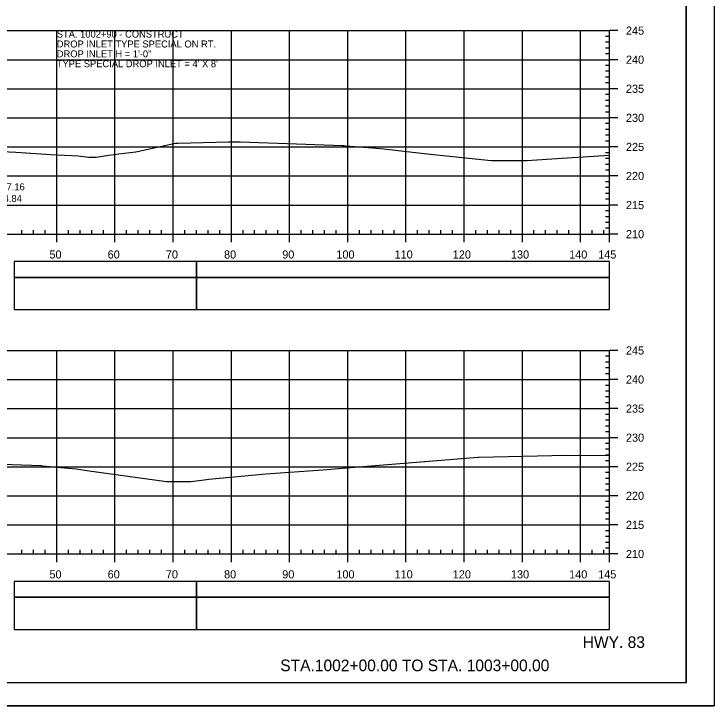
# Model space of a CAD drawing. Extents: x 1386544 to 1388153, y 379785 to 390999.
# Drawn here: x 1387420.6 to 1387540.9, y 379998.1 to 380117.1 of the extents above; entities that cross this region are included whole.
import ezdxf

# ---------------------------------------------------------------- set-up
doc = ezdxf.new("R2010")
doc.units = 0
for name, color, linetype in [('R_Axis', 7, 'Continuous'), ('R_Axis Annot', 7, 'Continuous'), ('R_Border', 7, 'Continuous'), ('R_Draft', 7, 'Continuous'), ('R_Exist Surface', 7, 'Continuous'), ('R_Grid', 7, 'Continuous'), ('R_No Plot', 7, 'Continuous'), ('R_Striping', 7, 'Continuous'), ('R_Water Annot', 7, 'Continuous')]:
    doc.layers.add(name, color=color, linetype=linetype)

msp = doc.modelspace()

# ---------------------------------------------------------------- linework, layer by layer
at = {"layer": 'R_Axis'}
for p, q in [((1387522.95, 380079.28), (1387522.95, 380114.28)), ((1387524.35, 380114.28), (1387522.95, 380114.28)), ((1387522.95, 380113.28), (1387522.25, 380113.28)), ((1387522.95, 380112.28), (1387522.25, 380112.28)), ((1387522.95, 380111.28), (1387522.25, 380111.28)), ((1387522.95, 380110.28), (1387522.25, 380110.28)), ((1387524.35, 380109.28), (1387522.95, 380109.28)), ((1387522.95, 380108.28), (1387522.25, 380108.28)), ((1387522.95, 380107.28), (1387522.25, 380107.28)), ((1387522.95, 380106.28), (1387522.25, 380106.28)), ((1387522.95, 380105.28), (1387522.25, 380105.28)), ((1387522.95, 380103.28), (1387522.25, 380103.28)), ((1387524.35, 380104.28), (1387522.95, 380104.28)), ((1387522.95, 380102.28), (1387522.25, 380102.28)), ((1387522.95, 380101.28), (1387522.25, 380101.28)), ((1387522.95, 380100.28), (1387522.25, 380100.28)), ((1387524.35, 380099.28), (1387522.95, 380099.28)), ((1387522.95, 380098.28), (1387522.25, 380098.28)), ((1387522.95, 380097.28), (1387522.25, 380097.28)), ((1387522.95, 380096.28), (1387522.25, 380096.28)), ((1387522.95, 380095.28), (1387522.25, 380095.28)), ((1387524.35, 380094.28), (1387522.95, 380094.28)), ((1387522.95, 380093.28), (1387522.25, 380093.28)), ((1387522.95, 380092.28), (1387522.25, 380092.28)), ((1387522.95, 380091.28), (1387522.25, 380091.28)), ((1387522.95, 380090.28), (1387522.25, 380090.28)), ((1387524.35, 380089.28), (1387522.95, 380089.28)), ((1387522.95, 380088.28), (1387522.25, 380088.28)), ((1387522.95, 380087.28), (1387522.25, 380087.28)), ((1387522.95, 380086.28), (1387522.25, 380086.28)), ((1387522.95, 380085.28), (1387522.25, 380085.28)), ((1387524.35, 380084.28), (1387522.95, 380084.28)), ((1387522.95, 380083.28), (1387522.25, 380083.28)), ((1387522.95, 380082.28), (1387522.25, 380082.28)), ((1387522.95, 380081.28), (1387522.25, 380081.28)), ((1387232.95, 380079.28), (1387522.95, 380079.28)), ((1387421.95, 380079.28), (1387421.95, 380079.98)), ((1387423.95, 380079.28), (1387423.95, 380079.98)), ((1387425.95, 380079.28), (1387425.95, 380079.98)), ((1387427.95, 380077.88), (1387427.95, 380079.28)), ((1387429.95, 380079.28), (1387429.95, 380079.98)), ((1387431.95, 380079.28), (1387431.95, 380079.98)), ((1387433.95, 380079.28), (1387433.95, 380079.98)), ((1387435.95, 380079.28), (1387435.95, 380079.98)), ((1387437.95, 380077.88), (1387437.95, 380079.28)), ((1387439.95, 380079.28), (1387439.95, 380079.98)), ((1387441.95, 380079.28), (1387441.95, 380079.98)), ((1387443.95, 380079.28), (1387443.95, 380079.98)), ((1387445.95, 380079.28), (1387445.95, 380079.98)), ((1387447.95, 380077.88), (1387447.95, 380079.28)), ((1387449.95, 380079.28), (1387449.95, 380079.98)), ((1387451.95, 380079.28), (1387451.95, 380079.98)), ((1387453.95, 380079.28), (1387453.95, 380079.98)), ((1387455.95, 380079.28), (1387455.95, 380079.98)), ((1387457.95, 380077.88), (1387457.95, 380079.28)), ((1387459.95, 380079.28), (1387459.95, 380079.98)), ((1387461.95, 380079.28), (1387461.95, 380079.98)), ((1387463.95, 380079.28), (1387463.95, 380079.98)), ((1387465.95, 380079.28), (1387465.95, 380079.98)), ((1387467.95, 380077.88), (1387467.95, 380079.28)), ((1387469.95, 380079.28), (1387469.95, 380079.98)), ((1387471.95, 380079.28), (1387471.95, 380079.98)), ((1387473.95, 380079.28), (1387473.95, 380079.98)), ((1387475.95, 380079.28), (1387475.95, 380079.98)), ((1387477.95, 380077.88), (1387477.95, 380079.28)), ((1387479.95, 380079.28), (1387479.95, 380079.98)), ((1387481.95, 380079.28), (1387481.95, 380079.98)), ((1387483.95, 380079.28), (1387483.95, 380079.98)), ((1387485.95, 380079.28), (1387485.95, 380079.98)), ((1387487.95, 380077.88), (1387487.95, 380079.28)), ((1387489.95, 380079.28), (1387489.95, 380079.98)), ((1387491.95, 380079.28), (1387491.95, 380079.98)), ((1387493.95, 380079.28), (1387493.95, 380079.98)), ((1387495.95, 380079.28), (1387495.95, 380079.98)), ((1387497.95, 380077.88), (1387497.95, 380079.28)), ((1387499.95, 380079.28), (1387499.95, 380079.98)), ((1387501.95, 380079.28), (1387501.95, 380079.98)), ((1387503.95, 380079.28), (1387503.95, 380079.98)), ((1387505.95, 380079.28), (1387505.95, 380079.98)), ((1387507.95, 380077.88), (1387507.95, 380079.28)), ((1387509.95, 380079.28), (1387509.95, 380079.98)), ((1387511.95, 380079.28), (1387511.95, 380079.98)), ((1387513.95, 380079.28), (1387513.95, 380079.98)), ((1387515.95, 380079.28), (1387515.95, 380079.98)), ((1387517.95, 380077.88), (1387517.95, 380079.28)), ((1387519.95, 380079.28), (1387519.95, 380079.98)), ((1387521.95, 380079.28), (1387521.95, 380079.98)), ((1387522.95, 380080.28), (1387522.25, 380080.28)), ((1387522.95, 380077.88), (1387522.95, 380079.28)), ((1387524.35, 380079.28), (1387522.95, 380079.28)), ((1387522.95, 380024.28), (1387522.95, 380059.28)), ((1387524.35, 380059.28), (1387522.95, 380059.28)), ((1387522.95, 380058.28), (1387522.25, 380058.28)), ((1387522.95, 380057.28), (1387522.25, 380057.28)), ((1387522.95, 380056.28), (1387522.25, 380056.28)), ((1387522.95, 380055.28), (1387522.25, 380055.28)), ((1387524.35, 380054.28), (1387522.95, 380054.28)), ((1387522.95, 380053.28), (1387522.25, 380053.28)), ((1387522.95, 380052.28), (1387522.25, 380052.28)), ((1387522.95, 380051.28), (1387522.25, 380051.28)), ((1387522.95, 380050.28), (1387522.25, 380050.28)), ((1387524.35, 380049.28), (1387522.95, 380049.28)), ((1387522.95, 380048.28), (1387522.25, 380048.28)), ((1387522.95, 380047.28), (1387522.25, 380047.28)), ((1387522.95, 380046.28), (1387522.25, 380046.28)), ((1387522.95, 380045.28), (1387522.25, 380045.28)), ((1387524.35, 380044.28), (1387522.95, 380044.28)), ((1387522.95, 380043.28), (1387522.25, 380043.28)), ((1387522.95, 380042.28), (1387522.25, 380042.28)), ((1387522.95, 380041.28), (1387522.25, 380041.28)), ((1387522.95, 380040.28), (1387522.25, 380040.28)), ((1387522.95, 380038.28), (1387522.25, 380038.28)), ((1387524.35, 380039.28), (1387522.95, 380039.28)), ((1387522.95, 380037.28), (1387522.25, 380037.28)), ((1387522.95, 380036.28), (1387522.25, 380036.28)), ((1387522.95, 380035.28), (1387522.25, 380035.28)), ((1387524.35, 380034.28), (1387522.95, 380034.28)), ((1387522.95, 380033.28), (1387522.25, 380033.28)), ((1387522.95, 380032.28), (1387522.25, 380032.28)), ((1387522.95, 380031.28), (1387522.25, 380031.28)), ((1387522.95, 380030.28), (1387522.25, 380030.28)), ((1387524.35, 380029.28), (1387522.95, 380029.28)), ((1387522.95, 380028.28), (1387522.25, 380028.28)), ((1387522.95, 380027.28), (1387522.25, 380027.28)), ((1387522.95, 380026.28), (1387522.25, 380026.28)), ((1387421.95, 380024.28), (1387421.95, 380024.98)), ((1387423.95, 380024.28), (1387423.95, 380024.98)), ((1387425.95, 380024.28), (1387425.95, 380024.98)), ((1387429.95, 380024.28), (1387429.95, 380024.98)), ((1387431.95, 380024.28), (1387431.95, 380024.98)), ((1387433.95, 380024.28), (1387433.95, 380024.98)), ((1387435.95, 380024.28), (1387435.95, 380024.98)), ((1387439.95, 380024.28), (1387439.95, 380024.98)), ((1387441.95, 380024.28), (1387441.95, 380024.98)), ((1387443.95, 380024.28), (1387443.95, 380024.98)), ((1387445.95, 380024.28), (1387445.95, 380024.98)), ((1387449.95, 380024.28), (1387449.95, 380024.98)), ((1387451.95, 380024.28), (1387451.95, 380024.98)), ((1387453.95, 380024.28), (1387453.95, 380024.98)), ((1387455.95, 380024.28), (1387455.95, 380024.98)), ((1387459.95, 380024.28), (1387459.95, 380024.98)), ((1387461.95, 380024.28), (1387461.95, 380024.98)), ((1387463.95, 380024.28), (1387463.95, 380024.98)), ((1387465.95, 380024.28), (1387465.95, 380024.98)), ((1387469.95, 380024.28), (1387469.95, 380024.98)), ((1387471.95, 380024.28), (1387471.95, 380024.98)), ((1387473.95, 380024.28), (1387473.95, 380024.98)), ((1387475.95, 380024.28), (1387475.95, 380024.98)), ((1387479.95, 380024.28), (1387479.95, 380024.98)), ((1387481.95, 380024.28), (1387481.95, 380024.98)), ((1387483.95, 380024.28), (1387483.95, 380024.98)), ((1387485.95, 380024.28), (1387485.95, 380024.98)), ((1387489.95, 380024.28), (1387489.95, 380024.98)), ((1387491.95, 380024.28), (1387491.95, 380024.98)), ((1387493.95, 380024.28), (1387493.95, 380024.98)), ((1387495.95, 380024.28), (1387495.95, 380024.98)), ((1387499.95, 380024.28), (1387499.95, 380024.98)), ((1387501.95, 380024.28), (1387501.95, 380024.98)), ((1387503.95, 380024.28), (1387503.95, 380024.98)), ((1387505.95, 380024.28), (1387505.95, 380024.98)), ((1387509.95, 380024.28), (1387509.95, 380024.98)), ((1387511.95, 380024.28), (1387511.95, 380024.98)), ((1387513.95, 380024.28), (1387513.95, 380024.98)), ((1387515.95, 380024.28), (1387515.95, 380024.98)), ((1387519.95, 380024.28), (1387519.95, 380024.98)), ((1387521.95, 380024.28), (1387521.95, 380024.98)), ((1387522.95, 380025.28), (1387522.25, 380025.28)), ((1387232.95, 380024.28), (1387522.95, 380024.28)), ((1387427.95, 380022.88), (1387427.95, 380024.28)), ((1387437.95, 380022.88), (1387437.95, 380024.28)), ((1387447.95, 380022.88), (1387447.95, 380024.28)), ((1387457.95, 380022.88), (1387457.95, 380024.28)), ((1387467.95, 380022.88), (1387467.95, 380024.28)), ((1387477.95, 380022.88), (1387477.95, 380024.28)), ((1387487.95, 380022.88), (1387487.95, 380024.28)), ((1387497.95, 380022.88), (1387497.95, 380024.28)), ((1387507.95, 380022.88), (1387507.95, 380024.28)), ((1387517.95, 380022.88), (1387517.95, 380024.28)), ((1387522.95, 380022.88), (1387522.95, 380024.28)), ((1387524.35, 380024.28), (1387522.95, 380024.28))]:
    msp.add_line(p, q, dxfattribs=at)
at = {"layer": 'R_Axis Annot'}
for points in [[(1387451.97, 380071.84), (1387522.95, 380071.84), (1387522.95, 380074.55), (1387451.97, 380074.55)], [(1387451.97, 380066.31), (1387522.95, 380066.31), (1387522.95, 380071.84), (1387451.97, 380071.84)], [(1387451.97, 380016.84), (1387522.95, 380016.84), (1387522.95, 380019.55), (1387451.97, 380019.55)], [(1387451.97, 380011.31), (1387522.95, 380011.31), (1387522.95, 380016.84), (1387451.97, 380016.84)]]:
    msp.add_lwpolyline(points, close=True, dxfattribs=at)
at = {"layer": 'R_Border'}
for q in [(1387536.13, 380207.58), (1387219.95, 380002.12)]:
    msp.add_line((1387536.13, 380002.12), q, dxfattribs=at)
at = {"layer": 'R_Exist Surface'}
for points in [[(1387416.09, 380093.61), (1387420.94, 380093.37), (1387426.95, 380093), (1387431.63, 380092.75), (1387433.46, 380092.54), (1387434.69, 380092.51), (1387436.89, 380092.86), (1387438.6, 380093.1), (1387441.54, 380093.45), (1387448.09, 380094.89), (1387448.36, 380094.9), (1387448.83, 380094.91), (1387457.44, 380095.14), (1387458.41, 380095.13), (1387459.44, 380095.13), (1387469.13, 380094.8), (1387477.04, 380094.52), (1387477.28, 380094.5), (1387477.62, 380094.45), (1387482.18, 380094.11), (1387484.15, 380093.95), (1387491.07, 380093.14), (1387502.58, 380091.96), (1387506.69, 380091.96), (1387508.75, 380091.96), (1387513.87, 380092.3), (1387522.95, 380092.87)], [(1387411.77, 380039.93), (1387425.26, 380039.49), (1387425.71, 380039.4), (1387426.09, 380039.36), (1387430.62, 380038.95), (1387431.26, 380038.9), (1387433.52, 380038.57), (1387441.42, 380037.51), (1387446.78, 380036.75), (1387448.69, 380036.75), (1387450.98, 380036.75), (1387453.29, 380037.04), (1387454.1, 380037.13), (1387463.9, 380038.04), (1387473.69, 380038.77), (1387477.76, 380039.09), (1387500.35, 380040.91), (1387500.49, 380040.91), (1387508.04, 380041.08), (1387515.52, 380041.26), (1387522.95, 380041.24)]]:
    msp.add_lwpolyline(points, dxfattribs=at)
at = {"layer": 'R_Grid'}
for p, q in [((1387232.95, 380114.28), (1387522.95, 380114.28)), ((1387427.95, 380079.28), (1387427.95, 380114.28)), ((1387437.95, 380079.28), (1387437.95, 380114.28)), ((1387447.95, 380079.28), (1387447.95, 380114.28)), ((1387457.95, 380079.28), (1387457.95, 380114.28)), ((1387467.95, 380079.28), (1387467.95, 380114.28)), ((1387477.95, 380079.28), (1387477.95, 380114.28)), ((1387487.95, 380079.28), (1387487.95, 380114.28)), ((1387497.95, 380079.28), (1387497.95, 380114.28)), ((1387507.95, 380079.28), (1387507.95, 380114.28)), ((1387517.95, 380079.28), (1387517.95, 380114.28)), ((1387522.95, 380079.28), (1387522.95, 380114.28)), ((1387232.95, 380109.28), (1387522.95, 380109.28)), ((1387232.95, 380104.28), (1387522.95, 380104.28)), ((1387232.95, 380099.28), (1387522.95, 380099.28)), ((1387232.95, 380094.28), (1387522.95, 380094.28)), ((1387232.95, 380089.28), (1387522.95, 380089.28)), ((1387232.95, 380084.28), (1387522.95, 380084.28)), ((1387232.95, 380079.28), (1387522.95, 380079.28)), ((1387232.95, 380059.28), (1387522.95, 380059.28)), ((1387427.95, 380024.28), (1387427.95, 380059.28)), ((1387437.95, 380024.28), (1387437.95, 380059.28)), ((1387447.95, 380024.28), (1387447.95, 380059.28)), ((1387457.95, 380024.28), (1387457.95, 380059.28)), ((1387467.95, 380024.28), (1387467.95, 380059.28)), ((1387477.95, 380024.28), (1387477.95, 380059.28)), ((1387487.95, 380024.28), (1387487.95, 380059.28)), ((1387497.95, 380024.28), (1387497.95, 380059.28)), ((1387507.95, 380024.28), (1387507.95, 380059.28)), ((1387517.95, 380024.28), (1387517.95, 380059.28)), ((1387522.95, 380024.28), (1387522.95, 380059.28)), ((1387232.95, 380054.28), (1387522.95, 380054.28)), ((1387232.95, 380049.28), (1387522.95, 380049.28)), ((1387232.95, 380044.28), (1387522.95, 380044.28)), ((1387232.95, 380039.28), (1387522.95, 380039.28)), ((1387232.95, 380034.28), (1387522.95, 380034.28)), ((1387232.95, 380029.28), (1387522.95, 380029.28)), ((1387232.95, 380024.28), (1387522.95, 380024.28))]:
    msp.add_line(p, q, dxfattribs=at)
at = {"layer": 'R_No Plot'}
msp.add_line((1387207.55, 379998.14), (1387540.89, 379998.14), dxfattribs=at)
for points in [[(1387207.55, 380211.47), (1387540.89, 380211.47), (1387540.89, 379998.14), (1387207.55, 379998.14)], [(1387453.87, 380207.58), (1387473.49, 380207.58), (1387473.49, 380197.7), (1387489.6, 380197.7), (1387512.8, 380197.7), (1387512.8, 380173.37), (1387536.13, 380173.37), (1387536.13, 380002.12), (1387219.95, 380002.12), (1387219.95, 380207.58)]]:
    msp.add_lwpolyline(points, close=True, dxfattribs=at)
at = {"layer": 'R_Striping'}
for points in [[(1387420.63, 380071.84), (1387451.97, 380071.84), (1387451.97, 380074.55), (1387420.63, 380074.55)], [(1387420.63, 380066.32), (1387451.97, 380066.32), (1387451.97, 380071.84), (1387420.63, 380071.84)], [(1387420.63, 380016.84), (1387451.97, 380016.84), (1387451.97, 380019.55), (1387420.63, 380019.55)], [(1387420.63, 380011.32), (1387451.97, 380011.32), (1387451.97, 380016.84), (1387420.63, 380016.84)]]:
    msp.add_lwpolyline(points, close=True, dxfattribs=at)

# ---------------------------------------------------------------- texts
at = {"layer": 'R_Axis Annot'}
for s, p in [('245', (1387525.75, 380113.58)), ('240', (1387525.75, 380108.58)), ('235', (1387525.75, 380103.58)), ('230', (1387525.75, 380098.58)), ('225', (1387525.75, 380093.58)), ('220', (1387525.75, 380088.58)), ('215', (1387525.75, 380083.58)), ('210', (1387525.75, 380078.58)), ('50', (1387426.69, 380075.08)), ('60', (1387436.69, 380075.08)), ('70', (1387446.69, 380075.08)), ('80', (1387456.69, 380075.08)), ('90', (1387466.69, 380075.08)), ('100', (1387475.99, 380075.08)), ('110', (1387485.99, 380075.08)), ('120', (1387495.99, 380075.08)), ('130', (1387505.99, 380075.08)), ('140', (1387515.99, 380075.08)), ('145', (1387520.98, 380075.08)), ('245', (1387525.75, 380058.58)), ('240', (1387525.75, 380053.58)), ('235', (1387525.75, 380048.58)), ('230', (1387525.75, 380043.58)), ('225', (1387525.75, 380038.58)), ('220', (1387525.75, 380033.58)), ('215', (1387525.75, 380028.58)), ('210', (1387525.75, 380023.58)), ('50', (1387426.69, 380020.08)), ('60', (1387436.69, 380020.08)), ('70', (1387446.69, 380020.08)), ('80', (1387456.69, 380020.08)), ('90', (1387466.69, 380020.08)), ('100', (1387475.99, 380020.08)), ('110', (1387485.99, 380020.08)), ('120', (1387495.99, 380020.08)), ('130', (1387505.99, 380020.08)), ('140', (1387515.99, 380020.08)), ('145', (1387520.98, 380020.08))]:
    msp.add_text(s, height=1.4, dxfattribs=at).set_placement(p)
at = {"layer": 'R_Draft'}
for s, p in [('HWY. 83', (1387518.32, 380008.12)), ('STA.1002+00.00 TO STA. 1003+00.00', (1387466.35, 380004.12))]:
    msp.add_text(s, height=2, dxfattribs=at).set_placement(p)
at = {"layer": 'R_Water Annot'}
for s, p in [('STA. 1002+90 - CONSTRUCT', (1387427.95, 380113.08)), ('DROP INLET TYPE SPECIAL ON RT.', (1387427.95, 380111.38)), ('DROP INLET H = 1\'-0"', (1387427.95, 380109.68)), ("TYPE SPECIAL DROP INLET = 4' X 8'", (1387427.95, 380107.98)), ('TOP ELEV.=227.16', (1387408.3, 380086.81)), ('F.L. ELEV.=224.84', (1387408.34, 380084.81))]:
    msp.add_text(s, height=1.2, dxfattribs=at).set_placement(p)

doc.saveas('drawing.dxf')
